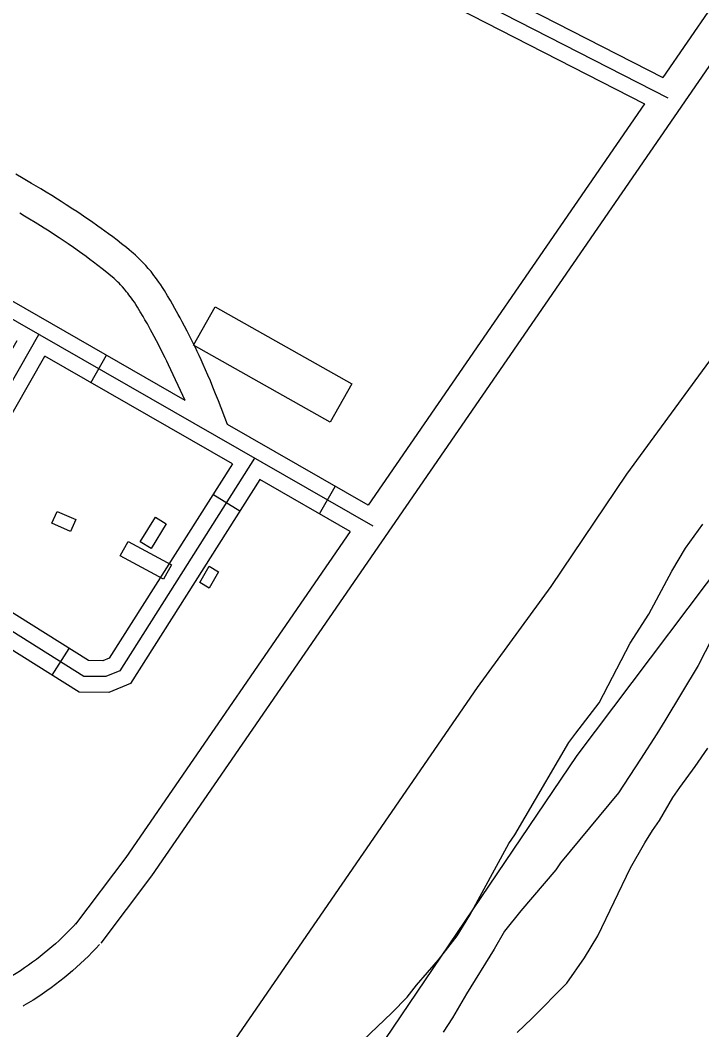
# Model space of a CAD drawing. Extents: x 3683402 to 3721514, y 487807 to 513565.
# Drawn here: x 3698278 to 3698925, y 494050 to 495008 of the extents above; entities that cross this region are included whole.
import ezdxf

# ---------------------------------------------------------------- set-up
doc = ezdxf.new("R2010")
doc.units = 0
for name, color, linetype in [('V-BLDG-OTLN', 7, 'Continuous'), ('V-ROAD-CNTR', 7, 'Continuous'), ('V-SITE-VEGE', 7, 'Continuous'), ('V-TOPO-SHOR', 7, 'Continuous')]:
    doc.layers.add(name, color=color, linetype=linetype)

msp = doc.modelspace()

# ---------------------------------------------------------------- linework, layer by layer
at = {"layer": 'V-BLDG-OTLN'}
for points in [[(3698463.04, 494736.15), (3698592.83, 494662.88), (3698572.32, 494626.56), (3698442.53, 494699.82)], [(3698313.29, 494541.89), (3698331.03, 494534.12), (3698326.06, 494522.76), (3698308.31, 494530.54)], [(3698406.46, 494536.34), (3698416.78, 494529.96), (3698402.36, 494506.64), (3698392.04, 494513.03)], [(3698414.23, 494477.5), (3698373.19, 494499.7), (3698380.56, 494513.33), (3698421.6, 494491.13)], [(3698457.49, 494489.71), (3698466.46, 494484.6), (3698457.58, 494469.05), (3698448.62, 494474.17)]]:
    msp.add_lwpolyline(points, close=True, dxfattribs=at)
at = {"layer": 'V-ROAD-CNTR'}
for p, q in [((3698345.28, 494664.04), (3698360.22, 494690.06)), ((3698486.44, 494541.97), (3698461.1, 494558.03)), ((3698562.11, 494539.6), (3698577.04, 494565.62)), ((3698308.6, 494386.24), (3698324.55, 494411.65))]:
    msp.add_line(p, q, dxfattribs=at)
for points in [[(3700117.21, 496661.51), (3699684.99, 496039.35), (3699212.7, 495373.03), (3698402.82, 494195.84), (3698354.56, 494131.78)], [(3699959.61, 496487.22), (3699660.44, 496056.58), (3699188.11, 495390.21), (3698887.81, 494953.72)], [(3698006.7, 495404.65), (3698887.81, 494953.72)], [(3697986.57, 495398.1), (3698892.71, 494934.37)], [(3698034.77, 495356.58), (3698870.67, 494928.8)], [(3698612.94, 494527.72), (3697873.45, 494952.14), (3697787.13, 495008.71), (3697731.88, 495041.37)], [(3698870.67, 494928.8), (3698608.42, 494547.61)], [(3698474.75, 494624.33), (3698466.23, 494646.73), (3698463.6, 494653.49), (3698461.07, 494659.81), (3698458.63, 494665.71), (3698456.3, 494671.21), (3698454.06, 494676.35), (3698451.93, 494681.15), (3698449.9, 494685.63), (3698447.96, 494689.82), (3698446.12, 494693.74), (3698444.37, 494697.41), (3698442.69, 494700.85), (3698439.52, 494707.23), (3698436.68, 494712.82), (3698434.15, 494717.68), (3698431.89, 494721.93), (3698429.89, 494725.64), (3698428.11, 494728.89), (3698424.97, 494734.52), (3698422.56, 494738.75), (3698420.72, 494741.93), (3698417.95, 494746.66), (3698415.09, 494751.43), (3698413.3, 494754.32), (3698411.54, 494757.04), (3698409.83, 494759.54), (3698408.2, 494761.85), (3698406.63, 494763.98), (3698405.12, 494765.96), (3698403.68, 494767.78), (3698402.31, 494769.47), (3698401, 494771.04), (3698399.73, 494772.52), (3698397.38, 494775.16), (3698395.24, 494777.45), (3698393.33, 494779.42), (3698391.64, 494781.12), (3698390.1, 494782.61), (3698387.46, 494785.08), (3698385.4, 494786.93), (3698383.81, 494788.31), (3698381.44, 494790.3), (3698379.05, 494792.24), (3698374.39, 494795.9), (3698370.04, 494799.27), (3698365.94, 494802.38), (3698362.09, 494805.25), (3698358.47, 494807.92), (3698355.06, 494810.4), (3698351.85, 494812.71), (3698345.84, 494816.95), (3698340.54, 494820.61), (3698335.88, 494823.78), (3698331.79, 494826.52), (3698328.19, 494828.91), (3698321.89, 494833.01), (3698317.12, 494836.06), (3698313.52, 494838.33), (3698308.12, 494841.7), (3698302.68, 494845.04), (3698297.83, 494847.99), (3698293.29, 494850.71), (3698289.02, 494853.25), (3698281.04, 494857.93), (3698274.02, 494861.98)], [(3698434.85, 494647.23), (3698092.66, 494843.63)], [(3698434.85, 494647.23), (3698419.02, 494680.88), (3698417.34, 494684.38), (3698415.76, 494687.63), (3698412.72, 494693.76), (3698410.01, 494699.08), (3698407.59, 494703.72), (3698405.44, 494707.77), (3698403.53, 494711.31), (3698401.85, 494714.38), (3698398.83, 494719.79), (3698396.53, 494723.82), (3698394.8, 494726.83), (3698392.14, 494731.36), (3698389.47, 494735.83), (3698387.97, 494738.25), (3698386.55, 494740.42), (3698385.19, 494742.43), (3698383.87, 494744.29), (3698382.61, 494746), (3698381.41, 494747.57), (3698380.26, 494749.04), (3698379.16, 494750.39), (3698378.11, 494751.64), (3698377.14, 494752.77), (3698375.19, 494754.96), (3698373.48, 494756.8), (3698371.95, 494758.38), (3698370.58, 494759.75), (3698369.4, 494760.89), (3698367.19, 494762.96), (3698365.53, 494764.45), (3698364.3, 494765.52), (3698362.35, 494767.17), (3698360.35, 494768.79), (3698355.96, 494772.24), (3698351.8, 494775.44), (3698347.89, 494778.41), (3698344.21, 494781.16), (3698340.75, 494783.71), (3698337.49, 494786.08), (3698334.45, 494788.27), (3698328.65, 494792.36), (3698323.57, 494795.87), (3698319.1, 494798.91), (3698315.17, 494801.55), (3698311.73, 494803.82), (3698305.62, 494807.8), (3698301.02, 494810.74), (3698297.57, 494812.93), (3698292.32, 494816.2), (3698287.05, 494819.44), (3698282.33, 494822.3), (3698277.91, 494824.96)], [(3698505.52, 494572.08), (3698382.81, 494378.46), (3698362.33, 494369.95), (3698334.06, 494370.26), (3698184.35, 494464.2), (3698171.46, 494486.47), (3698173.35, 494520.57), (3698188.15, 494550.91), (3698275.38, 494704.17)], [(3698500.54, 494592.23), (3698372.68, 494390.49), (3698359.42, 494384.98), (3698338.45, 494385.22), (3698195.47, 494474.93), (3698186.68, 494490.11), (3698188.16, 494516.72), (3698201.42, 494543.91), (3698295.81, 494709.74)], [(3698479.48, 494587.02), (3698362.55, 494402.52), (3698356.51, 494400.02), (3698342.84, 494400.17), (3698206.59, 494485.66), (3698201.91, 494493.75), (3698202.97, 494512.87), (3698214.69, 494536.9), (3698301.4, 494689.23)], [(3698479.48, 494587.02), (3698301.4, 494689.23)], [(3698608.42, 494547.61), (3698474.75, 494624.33)], [(3698591.36, 494522.81), (3698505.52, 494572.08)], [(3698591.36, 494522.81), (3698378.47, 494213.37), (3698330.6, 494149.83)], [(3698331.63, 494151.06), (3698328.35, 494147.56), (3698325.11, 494144.21), (3698321.81, 494140.91), (3698318.46, 494137.66), (3698315.06, 494134.47), (3698311.6, 494131.33), (3698308.09, 494128.26), (3698304.54, 494125.23), (3698300.93, 494122.27), (3698297.28, 494119.37), (3698293.58, 494116.52), (3698289.84, 494113.74), (3698286.05, 494111.02), (3698282.21, 494108.35), (3698278.34, 494105.76), (3698274.42, 494103.23), (3698270.46, 494100.76), (3698266.42, 494098.32), (3698265.78, 494097.95)], [(3698353.53, 494130.56), (3698350.09, 494126.88), (3698346.5, 494123.18), (3698342.86, 494119.53), (3698339.16, 494115.94), (3698335.4, 494112.42), (3698331.58, 494108.95), (3698327.71, 494105.55), (3698323.78, 494102.21), (3698319.8, 494098.94), (3698315.76, 494095.73), (3698311.67, 494092.59), (3698307.54, 494089.51), (3698303.35, 494086.51), (3698299.11, 494083.57), (3698294.83, 494080.7), (3698290.5, 494077.9), (3698286.13, 494075.17), (3698281.76, 494072.54), (3698280.99, 494072.09)]]:
    msp.add_lwpolyline(points, dxfattribs=at)
at = {"layer": 'V-SITE-VEGE'}
for p, q in [((3698918.69, 494299.73), (3698930.64, 494316.91)), ((3698903.96, 494279.68), (3698918.69, 494299.73)), ((3698897.53, 494270.15), (3698903.96, 494279.68)), ((3698884.72, 494248.25), (3698897.53, 494270.15)), ((3698878.29, 494238.71), (3698884.72, 494248.25)), ((3698870.95, 494227.27), (3698878.29, 494238.71)), ((3698857.23, 494203.47), (3698870.95, 494227.27)), ((3698826.31, 494138.84), (3698857.23, 494203.47)), ((3698813.48, 494117.89), (3698826.31, 494138.84)), ((3698796.93, 494094.04), (3698813.48, 494117.89)), ((3698763.59, 494060.46), (3698796.93, 494094.04)), ((3698749.69, 494047.03), (3698763.59, 494060.46))]:
    msp.add_line(p, q, dxfattribs=at)
for points in [[(3698603.15, 494039.3), (3698630.88, 494065.72), (3698645.27, 494080.62), (3698654.09, 494092.05), (3698675.08, 494116.09), (3698692.72, 494138.94), (3698704.79, 494158.32), (3698741.92, 494226.6), (3698747.42, 494234.58), (3698757.27, 494251.66), (3698798.87, 494322.28), (3698805.47, 494331.41), (3698827.52, 494359.98), (3698856.96, 494416.86), (3698874.52, 494444.22), (3698896.35, 494485.18), (3698909.5, 494506.83), (3698926.01, 494529.66)], [(3698934.66, 494421.59), (3698921.59, 494395.44), (3698889.81, 494343.03), (3698882.14, 494330.5), (3698866.77, 494306.56), (3698845.92, 494274.63), (3698790.71, 494208.29), (3698786.32, 494201.45), (3698753.18, 494162.54), (3698737.74, 494143.11), (3698727.89, 494126.03), (3698701.58, 494083.86), (3698688.45, 494061.09), (3698679.67, 494047.41)]]:
    msp.add_lwpolyline(points, dxfattribs=at)
at = {"layer": 'V-TOPO-SHOR'}
for points in [[(3699999.36, 496053.85), (3699998.85, 496053.54), (3699989.19, 496043.53), (3699970.04, 496013.09), (3699885.6, 495877.89), (3699794.17, 495744.88), (3699657.18, 495536.98), (3699524.67, 495337.26), (3699406.49, 495178.9), (3699237.6, 494941.49), (3699110.09, 494753.44), (3698981.26, 494542.21), (3698806.5, 494309.91)], [(3698954.53, 494715.56), (3698853.43, 494577.26), (3698781.68, 494470.53), (3698711.66, 494374.58)], [(3698711.66, 494374.58), (3698475.19, 494030.64)], [(3698806.5, 494309.91), (3698578.66, 493972.84), (3698419.48, 493775.54), (3698381.25, 493723.82)]]:
    msp.add_lwpolyline(points, dxfattribs=at)

doc.saveas('drawing.dxf')
